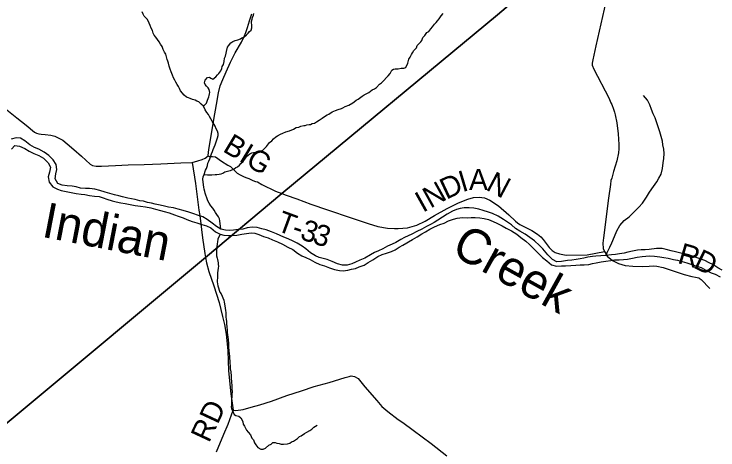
# Model space of a CAD drawing. Extents: x 1310247 to 1664935, y 235267 to 584339.
# Drawn here: x 1479648 to 1489646, y 325432 to 331618 of the extents above; entities that cross this region are included whole.
import ezdxf

# ---------------------------------------------------------------- set-up
doc = ezdxf.new("R2010")
doc.units = 0
for name, color, linetype in [('GM_X_County_Road', 7, 'Continuous'), ('GM_X_County_Road_Text', 7, 'Continuous'), ('GM_X_Minor_River', 7, 'Continuous'), ('GM_X_Minor_River_Text', 7, 'Continuous'), ('GM_X_State_Route', 7, 'Continuous'), ('GM_X_Township', 7, 'Continuous'), ('GM_X_Township_Road', 7, 'Continuous'), ('GM_X_Township_Road_Text', 7, 'Continuous')]:
    doc.layers.add(name, color=color, linetype=linetype)

msp = doc.modelspace()

# ---------------------------------------------------------------- linework, layer by layer
at = {"layer": 'GM_X_County_Road'}
msp.add_lwpolyline([(1482522.2, 325406.6), (1482626.7, 325657.6), (1482690.4, 325798.4), (1482760, 325997.8)], dxfattribs=at)
at = {"layer": 'GM_X_Minor_River'}
for points in [[(1482586.7, 328565.7), (1482572.6, 328684.4), (1482567.1, 328712.6), (1482551.5, 328738.9), (1482528.1, 328773.5), (1482510.5, 328799.8), (1482491.1, 328834.3), (1482469.5, 328862.8), (1482442.1, 328897.3), (1482416.7, 328933.9), (1482401.2, 328968.3), (1482385.9, 329008.7), (1482370.5, 329049.1), (1482361, 329075.3), (1482355.4, 329101.5), (1482349.9, 329131.7), (1482342.4, 329161.9), (1482337, 329196.1), (1482328.2, 329272.5), (1482332.8, 329306.6), (1482347.4, 329340.4), (1482368.4, 329400.3), (1482378.9, 329428.2), (1482393.5, 329468.1), (1482402.1, 329500), (1482412.6, 329530), (1482427.2, 329565.8), (1482441.9, 329607.7), (1482450.4, 329633.7), (1482466.9, 329667.5), (1482475.4, 329695.5), (1482490, 329727.3), (1482502.5, 329761.2), (1482538.3, 329863), (1482544.8, 329895), (1482547.3, 329923), (1482535.8, 329955.3), (1482518.4, 329989.7), (1482503, 330026.1), (1482460.1, 330099.1), (1482444.7, 330131.4), (1482425.2, 330163.9), (1482409.7, 330192.2), (1482388.1, 330222.7), (1482362.8, 330261.3), (1482339.6, 330309.8), (1482306, 330338.5), (1482270.5, 330371.2), (1482244.7, 330383.7), (1482218.9, 330394.1), (1482183, 330406.8), (1482149.3, 330421.4), (1482123.4, 330427.9), (1482095.5, 330440.4), (1482062, 330467), (1482011, 330530.1), (1481995.5, 330560.5), (1481983.9, 330588.8), (1481966.4, 330619.2), (1481944.9, 330649.6), (1481931.4, 330678), (1481911.9, 330712.4), (1481898.6, 330752.8), (1481879.3, 330797.3), (1481864, 330837.7), (1481852.6, 330878), (1481841.3, 330920.3), (1481829.8, 330948.6), (1481822.2, 330974.8), (1481803.5, 331051.4), (1481785.9, 331077.8), (1481764.6, 331116.3), (1481749.2, 331156.7), (1481727.8, 331191.1), (1481708.3, 331223.6), (1481686.9, 331258.1), (1481661.3, 331288.6), (1481639.9, 331321.1), (1481624.3, 331349.4), (1481612.9, 331385.7), (1481595.5, 331418.1), (1481582, 331454.5), (1481564.6, 331488.9), (1481557, 331515.1), (1481539.6, 331547.5), (1481494.2, 331586.4), (1481482.7, 331616.7), (1481469.2, 331649.1)], [(1482339.6, 330309.8), (1482379.4, 330351.9), (1482396.3, 330395.9), (1482413.2, 330441.8), (1482417.6, 330463.8), (1482422, 330483.9), (1482428.4, 330505.9), (1482417.1, 330546.2), (1482405.5, 330572.6), (1482381.7, 330593.1), (1482364.1, 330617.5), (1482354.5, 330641.8), (1482361.2, 330681.9), (1482394.1, 330719.5), (1482424.2, 330721), (1482444.1, 330708.6), (1482472, 330696), (1482514.8, 330729.5), (1482535.4, 330757.2), (1482557.9, 330777), (1482582.7, 330812.7), (1482597.3, 330846.6), (1482603.8, 330872.6), (1482622.4, 330900.5), (1482633.3, 330944.5), (1482638.2, 330992.6), (1482650.7, 331020.6), (1482659.6, 331064.6), (1482664, 331088.7), (1482681.1, 331146.6), (1482695.6, 331168.5), (1482728.5, 331212.2), (1482757, 331227.8), (1482789.4, 331241.3), (1482827.8, 331254.7), (1482862.2, 331268.1), (1482882.5, 331281.9), (1482910.9, 331291.4), (1482947.6, 331325), (1482972.2, 331346.6), (1482992.7, 331372.4), (1483013.2, 331392.1), (1483023.8, 331422.1), (1483024.2, 331444.2), (1483024.6, 331466.3), (1483019, 331492.5), (1483021.4, 331514.6), (1483028, 331546.6), (1483036.5, 331568.6), (1483047.1, 331600.6), (1483055.6, 331624.6)], [(1485426, 331223.7), (1485440.4, 331243.6), (1485453.2, 331283.5), (1485483.9, 331313.1), (1485508.7, 331354.9), (1485539.2, 331372.5), (1485568, 331408.2), (1485592.6, 331437.9), (1485621.4, 331473.5), (1485644, 331497.3), (1485660.5, 331523.1), (1485685.2, 331552.8), (1485714.1, 331594.5), (1485742.7, 331624.2)], [(1482347.4, 329340.4), (1482397.2, 329334.6), (1482425.3, 329334.1), (1482457.5, 329335.6), (1482505.8, 329338.8), (1482528, 329342.4), (1482562.3, 329347.9), (1482588.4, 329351.4), (1482614.7, 329359), (1482641.2, 329376.6), (1482697.7, 329391.8), (1482719.9, 329399.4), (1482774.6, 329422.6), (1482797, 329438.3), (1482819.3, 329448), (1482852, 329475.5), (1482866.4, 329495.4), (1482903.1, 329526.9), (1482934.1, 329570.6), (1482948.6, 329594.5), (1482995.5, 329633.8), (1483025.9, 329649.4), (1483050.2, 329655), (1483082.3, 329656.5), (1483118.7, 329663.9), (1483157.1, 329675.3), (1483181.3, 329684.9), (1483203.9, 329710.6), (1483232.5, 329736.3), (1483273.8, 329793.8), (1483308.3, 329817.4), (1483335, 329845), (1483363.7, 329876.7), (1483388, 329888.3), (1483430.6, 329911.7), (1483467.1, 329927.2), (1483507.7, 329948.6), (1483562.2, 329961.7), (1483618.9, 329984.8), (1483655.4, 330006.3), (1483693.8, 330013.7), (1483720.1, 330027.3), (1483762.5, 330034.6), (1483782.6, 330038.3), (1483806.9, 330045.9), (1483839.1, 330049.4), (1483859.3, 330053), (1483883.6, 330062.7), (1483915.9, 330070.2), (1483942.3, 330089.8), (1483983, 330113.2), (1484025.6, 330138.6), (1484072.5, 330172), (1484092.8, 330185.7), (1484117.2, 330199.3), (1484166, 330230.6), (1484188.3, 330242.3), (1484214.6, 330249.9), (1484253, 330263.3), (1484299.5, 330278.6), (1484319.7, 330286.3), (1484350.2, 330305.8), (1484404.8, 330325), (1484457.7, 330356.2), (1484480, 330371.9), (1484506.6, 330395.6), (1484537, 330409.1), (1484573.7, 330436.6), (1484594.1, 330452.3), (1484618.6, 330474), (1484649, 330487.6), (1484685.5, 330507), (1484734.4, 330544.4), (1484766.8, 330557.9), (1484795.3, 330577.5), (1484836.3, 330625), (1484868.9, 330644.5), (1484899.5, 330674.1), (1484936.5, 330715.7), (1484963.1, 330743.4), (1484987.8, 330775.1), (1485006.3, 330800.9), (1485012.7, 330820.9), (1485039.1, 330834.5), (1485061.3, 330842.2), (1485103.5, 330841.4), (1485145.9, 330848.7), (1485184.1, 330852.1), (1485214.4, 330861.6), (1485239.6, 330919.5), (1485250.3, 330957.5), (1485254.7, 330977.5), (1485273.4, 331007.3), (1485294.1, 331043.1), (1485308.6, 331067), (1485325.3, 331100.9), (1485345.7, 331118.6), (1485362.1, 331138.4), (1485372.8, 331174.4), (1485395.4, 331198.1), (1485426, 331223.7)], [(1488051.8, 328189.9), (1488070.6, 328235.8), (1488109.8, 328309.5), (1488138.8, 328371.2), (1488178.3, 328461), (1488209.6, 328540.8), (1488252.9, 328618.4), (1488314.1, 328687.7), (1488383.1, 328740.8), (1488521.5, 328875.2), (1488572.5, 328932.6), (1488632, 329020), (1488675.2, 329089.6), (1488730.6, 329169.1), (1488777.7, 329238.6), (1488808.6, 329290.3), (1488837.5, 329346.1), (1488856.8, 329424.1), (1488866, 329504.3), (1488877.1, 329570.4), (1488880.2, 329640.6), (1488877.1, 329702.9), (1488863.9, 329761.3), (1488856.7, 329813.7), (1488839.7, 329880.2), (1488818.6, 329944.8), (1488791.9, 330031.6), (1488772.7, 330088.1), (1488755.5, 330146.6), (1488724.3, 330203.3), (1488701.1, 330262), (1488680.1, 330330.6), (1488645, 330395.4), (1488589.9, 330464.5)], [(1480270.3, 329212.5), (1480233.1, 329277.3), (1480240.3, 329349.5), (1480255.3, 329413.5), (1480246.3, 329481.9), (1480205.2, 329548.8), (1480140, 329610.1), (1480074.5, 329659.3), (1480001, 329702.6), (1479937.2, 329725.7), (1479869.5, 329760.9), (1479802.2, 329820.2), (1479736.6, 329855.4), (1479676.5, 329860.3), (1479606.1, 329843.4)], [(1479609.9, 329700.7), (1479660.8, 329752.1), (1479726.9, 329745.1), (1479798.6, 329711.8), (1479860.1, 329672.7), (1479927.9, 329641.5), (1479999.6, 329612.3), (1480067.2, 329573.1), (1480132.4, 329507.8), (1480165.5, 329443), (1480152.4, 329372.9), (1480133.3, 329307), (1480148.2, 329232.4), (1480199.4, 329167.4), (1480265, 329132.2), (1480318.9, 329115.3), (1480388.8, 329098.1), (1480460.8, 329085)], [(1486772.2, 328575.8), (1486712.9, 328626.9), (1486597.7, 328701.1), (1486522.2, 328748.5), (1486442.5, 328785.9), (1486384.7, 328804.9), (1486312.8, 328828.1), (1486249, 328847.2), (1486179, 328862.4), (1486110.9, 328869.5), (1486042.7, 328868.5), (1485984.4, 328859.4), (1485930.1, 328846.2), (1485873.5, 328821), (1485800.7, 328778), (1485667, 328691.8), (1485614.4, 328658.5), (1485561.8, 328633.2), (1485507.2, 328604), (1485438.5, 328564.9), (1485369.7, 328529.8), (1485297, 328494.8), (1485244.5, 328469.5), (1485194, 328446.3), (1485141.4, 328419), (1485070.6, 328375.9), (1485018.1, 328352.6), (1484953.5, 328323.5), (1484886.7, 328284.4), (1484826.2, 328259.3), (1484767.6, 328236.1), (1484713, 328202.8), (1484632, 328153.9), (1484561.4, 328126.9), (1484498.8, 328097.8), (1484446.3, 328072.5), (1484377.8, 328055.5), (1484311.6, 328052.6), (1484239.7, 328073.8), (1484168, 328105), (1484094.2, 328132.3), (1484038.3, 328149.2), (1483982.4, 328164.2), (1483928.6, 328185.1), (1483857.1, 328230.4), (1483791.8, 328287.7), (1483740.2, 328324.6), (1483666.6, 328366), (1483612.9, 328394.9), (1483543.2, 328426.1), (1483479.4, 328449.2), (1483427.6, 328474.1), (1483373.9, 328499.1), (1483306.1, 328528.3), (1483230.3, 328555.6), (1483168.4, 328568.6), (1483102.5, 328587.7), (1483030.4, 328594.8), (1482960.1, 328585.9), (1482895.6, 328566.8), (1482829.3, 328559.9), (1482763, 328550.9), (1482706.8, 328547.7), (1482652.7, 328548.6), (1482586.7, 328565.7), (1482521.1, 328600.8), (1482459.7, 328652), (1482392.3, 328701.3), (1482330.7, 328738.4), (1482266.8, 328759.5), (1482185, 328786.9), (1482129.1, 328805.8), (1482049.3, 328831.1), (1481977.4, 328850.4), (1481911.5, 328867.5), (1481843.5, 328878.6), (1481783.5, 328889.5), (1481723.5, 328904.5), (1481653.6, 328919.7), (1481601.6, 328932.5), (1481541.7, 328945.5), (1481485.7, 328960.5), (1481435.7, 328969.3), (1481367.8, 328984.4), (1481315.8, 328995.3), (1481261.8, 329006.2), (1481189.9, 329023.3), (1481133.9, 329036.3), (1481072, 329053.3), (1481006.1, 329072.4), (1480940.2, 329089.5), (1480866.4, 329112.8), (1480792.5, 329134), (1480718.4, 329141.2), (1480664.3, 329142), (1480592.2, 329149.2), (1480528.3, 329166.2), (1480472.2, 329175.1), (1480402.1, 329180.3), (1480332, 329187.4), (1480270.3, 329212.5)], [(1480460.8, 329085), (1480530.8, 329071.8), (1480598.9, 329060.7), (1480650.9, 329055.9), (1480720.9, 329042.7), (1480789, 329033.6), (1480855, 329026.6), (1480913, 329011.6), (1480966.8, 328992.7), (1481040.6, 328967.5), (1481098.6, 328952.5), (1481164.5, 328937.4), (1481224.5, 328928.4), (1481294.5, 328913.3), (1481368.5, 328902.1), (1481444.6, 328892.8), (1481512.6, 328881.7), (1481588.6, 328866.5), (1481658.5, 328847.3), (1481728.4, 328828.1), (1481780.3, 328815.3), (1481852.2, 328796.1), (1481926.1, 328770.8), (1481979.9, 328749.9), (1482049.7, 328724.7), (1482101.5, 328701.8), (1482177.3, 328674.5), (1482245.1, 328653.4), (1482315, 328632.2), (1482380.9, 328613.1), (1482440.6, 328582), (1482509.9, 328526.7), (1482575.6, 328495.6), (1482629.6, 328480.7), (1482687.6, 328473.7), (1482741.8, 328474.9), (1482810.1, 328481.8), (1482884.4, 328492.7), (1482948.8, 328505.8), (1483017.1, 328512.7), (1483069.2, 328507.9), (1483123, 328489), (1483192.8, 328461.8), (1483258.7, 328440.6), (1483316.4, 328415.6), (1483390.2, 328384.4), (1483461.8, 328351.1), (1483537.5, 328311.8), (1483607.1, 328274.5), (1483674.5, 328225.3), (1483736.1, 328188.1), (1483789.9, 328163.2), (1483853.6, 328134.1), (1483921.3, 328098.9), (1483988.9, 328065.7), (1484056.8, 328042.5), (1484128.6, 328017.3), (1484198.4, 327992.1), (1484268.3, 327976.9), (1484320.4, 327972.1), (1484386.7, 327981.1), (1484439.1, 327996.3), (1484495.4, 328005.5), (1484547.9, 328028.7), (1484622.5, 328055.7), (1484679.2, 328090.9), (1484746, 328130), (1484812.8, 328175.2), (1484877.5, 328204.3), (1484935.9, 328223.4), (1485008.5, 328250.4), (1485061, 328273.6), (1485115.7, 328308.9), (1485168.3, 328338.2), (1485305.9, 328420.4), (1485372.6, 328455.5), (1485439.4, 328496.6), (1485490, 328527.9), (1485554.8, 328563), (1485621.5, 328598.1), (1485696.2, 328631.1), (1485754.7, 328652.2), (1485819.3, 328681.3), (1485887.8, 328706.3), (1485940.2, 328721.6), (1486016.6, 328730.4), (1486086.7, 328727.3), (1486142.9, 328728.4), (1486197, 328729.5), (1486263.2, 328726.5), (1486323.2, 328717.5), (1486387.1, 328700.4), (1486452.9, 328673.2), (1486506.6, 328648.3), (1486580.3, 328611), (1486639.9, 328577.9), (1486713.5, 328540.6), (1486787.1, 328495.2), (1486844.5, 328448.1), (1486915.9, 328394.8), (1486967.3, 328349.8)], [(1489707.2, 327984.8), (1489643.5, 328017.9), (1489574, 328061.2), (1489522.2, 328088.1), (1489460.5, 328119.2), (1489392.7, 328144.4), (1489336.9, 328163.3), (1489285, 328182.2), (1489231.1, 328199.2), (1489177.2, 328214.1), (1489117.2, 328225.1), (1489045.3, 328242.3), (1488979.4, 328259.4), (1488909.5, 328278.6), (1488851.5, 328289.6), (1488775.3, 328288.8), (1488666.8, 328278.5), (1488614.6, 328273.3), (1488554.4, 328270.2), (1488504.2, 328265), (1488433.8, 328254.1), (1488367.4, 328239.1), (1488313.1, 328225.9), (1488246.7, 328214.9), (1488192.4, 328205.7), (1488134.2, 328198.6), (1488051.8, 328189.9), (1487983.6, 328184.9), (1487913.3, 328180), (1487863.1, 328174.8), (1487798.8, 328165.8), (1487742.4, 328154.6), (1487688.1, 328143.5), (1487633.8, 328134.3), (1487569.5, 328125.3), (1487511.3, 328120.2), (1487424.8, 328105.5), (1487356.6, 328100.6), (1487294.9, 328133.7), (1487229.8, 328203), (1487158.9, 328284.5), (1487113.5, 328335.4), (1487042.3, 328398.8), (1486974.8, 328446), (1486905.4, 328495.3), (1486831.8, 328534.7), (1486772.2, 328575.8)], [(1482575.6, 328495.6), (1482543.5, 328421.6), (1482538.9, 328387.5), (1482532.3, 328357.5), (1482529.6, 328315.3), (1482522.4, 328251.1), (1482521.2, 328184.8), (1482530.7, 328154.5), (1482536.3, 328132.3), (1482545.5, 328085.9), (1482549.1, 328063.8), (1482552.7, 328039.6), (1482548.2, 328011.5), (1482543.6, 327979.5), (1482539, 327945.3), (1482538.4, 327913.2), (1482536, 327891.1), (1482534.6, 327816.8), (1482536.2, 327790.6), (1482539.7, 327762.4), (1482549.2, 327732.1), (1482560.6, 327697.8), (1482572.2, 327669.4), (1482589.8, 327647), (1482605.3, 327614.6), (1482612.9, 327590.3), (1482628.4, 327555.9), (1482633.9, 327527.7), (1482641.1, 327477.3), (1482644.5, 327443.1), (1482649.9, 327412.8), (1482653.4, 327382.6), (1482655, 327358.5), (1482656.3, 327322.3), (1482661.7, 327284), (1482665.3, 327259.8), (1482666.7, 327229.6), (1482671.7, 327171.3), (1482673.2, 327143.1), (1482676.5, 327100.8), (1482677.9, 327066.6), (1482683.3, 327032.4), (1482686.7, 327000.1), (1482690.3, 326978), (1482691.9, 326955.8), (1482693.5, 326931.7), (1482694.8, 326893.5), (1482699.9, 326839.1), (1482703.1, 326796.9), (1482706.6, 326766.7), (1482707.9, 326726.4), (1482711.4, 326700.2), (1482712.8, 326666), (1482716.1, 326621.8), (1482719.4, 326581.5), (1482724.6, 326539.2), (1482729.6, 326478.8), (1482731.2, 326456.7), (1482734.1, 326396.4), (1482741.1, 326340), (1482742.5, 326303.8), (1482743.5, 326249.5), (1482743, 326221.3), (1482740.2, 326179.2), (1482735.8, 326155.1), (1482734.3, 326070.7), (1482731.7, 326042.6), (1482735.4, 326020.5), (1482760.5, 325965.8), (1482776, 325933.3), (1482799.9, 325920.9), (1482839.9, 325912.1), (1482869.6, 325885.5), (1482889.1, 325853), (1482896.8, 325830.8), (1482904.2, 325798.5), (1482921.8, 325770), (1482948.9, 325711.3), (1482974.5, 325684.7), (1483004, 325648), (1483027.2, 325599.4), (1483046.9, 325577), (1483064.3, 325534.4), (1483083.8, 325501.9), (1483111.3, 325465.3), (1483155.1, 325442.4), (1483187.2, 325443.9), (1483219.6, 325457.4), (1483264.6, 325500.8), (1483301.1, 325514.3), (1483325.6, 325536), (1483357.7, 325535.4), (1483381.7, 325529), (1483411.7, 325520.4), (1483441.7, 325513.9), (1483475.9, 325513.3), (1483530.3, 325518.4), (1483562.6, 325527.8), (1483589, 325545.5), (1483615.3, 325555.1), (1483672.3, 325592.3)], [(1486967.3, 328349.8), (1487036.5, 328282.4), (1487099.6, 328213.1), (1487153, 328164.1), (1487214.4, 328114.9), (1487281.7, 328057.6), (1487351.6, 328038.4), (1487421.9, 328043.3), (1487482.1, 328046.4), (1487558.4, 328051.2), (1487626.6, 328054.1), (1487690.8, 328057.1), (1487745, 328060.2), (1487813.3, 328065.2), (1487863.6, 328076.4), (1487915.9, 328087.6), (1487986.3, 328102.6), (1488052.6, 328111.5), (1488123, 328120.5), (1488177.2, 328129.6), (1488241.4, 328130.6), (1488305.6, 328133.6), (1488361.9, 328140.8), (1488430.3, 328153.7), (1488500.7, 328168.7), (1488571, 328177.6), (1488623.2, 328182.8), (1488677.4, 328185.9), (1488745.6, 328182.8), (1488819.6, 328173.6), (1488877.6, 328162.6), (1488939.6, 328151.6), (1489015.6, 328134.3), (1489071.6, 328123.4), (1489139.5, 328106.2), (1489205.4, 328089.1), (1489275.2, 328063.9), (1489341, 328040.8), (1489406.9, 328019.7), (1489472.5, 327982.5), (1489552.1, 327945), (1489606, 327924.1), (1489679.7, 327890.8)], [(1486967.3, 328349.8), (1487036.5, 328282.4), (1487099.6, 328213.1), (1487153, 328164.1), (1487214.4, 328114.9), (1487281.7, 328057.6), (1487351.6, 328038.4), (1487421.9, 328043.3), (1487482.1, 328046.4), (1487558.4, 328051.2), (1487626.6, 328054.1), (1487690.8, 328057.1), (1487745, 328060.2), (1487813.3, 328065.2), (1487863.6, 328076.4), (1487915.9, 328087.6), (1487986.3, 328102.6), (1488052.6, 328111.5), (1488123, 328120.5), (1488177.2, 328129.6), (1488241.4, 328130.6), (1488305.6, 328133.6), (1488361.9, 328140.8), (1488430.3, 328153.7), (1488500.7, 328168.7), (1488571, 328177.6), (1488623.2, 328182.8), (1488677.4, 328185.9), (1488745.6, 328182.8), (1488819.6, 328173.6), (1488877.6, 328162.6), (1488939.6, 328151.6), (1489015.6, 328134.3), (1489071.6, 328123.4), (1489139.5, 328106.2), (1489205.4, 328089.1), (1489275.2, 328063.9), (1489341, 328040.8), (1489406.9, 328019.7), (1489472.5, 327982.5), (1489552.1, 327945), (1489606, 327924.1), (1489679.7, 327890.8)], [(1483672.3, 325592.3), (1483702.9, 325619.9), (1483725.2, 325629.6), (1483774.1, 325664.9), (1483806.6, 325682.4), (1483851.2, 325705.8), (1483875.7, 325727.5), (1483904.3, 325753.1), (1483928.7, 325766.8), (1483953.1, 325782.4)]]:
    msp.add_lwpolyline(points, dxfattribs=at)
at = {"layer": 'GM_X_State_Route'}
for points in [[(1482179.5, 329512.9), (1482260, 329532.7), (1482318.3, 329552.8), (1482363.5, 329573.6), (1482406.4, 329608), (1482410.5, 329658), (1482418.9, 329723.9), (1482446.4, 329892.1), (1482485.3, 330120.8), (1482521.8, 330334.4), (1482552.3, 330501.7), (1482574.8, 330597.5), (1482611, 330689.4), (1482660.7, 330800.1), (1482723.6, 330933.6), (1482790.6, 331068.9), (1482879.2, 331218.5), (1482916.9, 331298.2), (1482939.7, 331358.6), (1482962.4, 331426.2), (1482990.5, 331520.8), (1483024.7, 331620.2)], [(1479523.2, 330276.4), (1479688.1, 330145.5), (1479821.5, 330039.5), (1479939.3, 329943.9), (1479967, 329929.1), (1479998.6, 329916.2), (1480034.7, 329915.3), (1480090.6, 329909.7), (1480170.6, 329901.5), (1480228.2, 329883.9), (1480275.7, 329862.6), (1480338.9, 329826.7), (1480401.7, 329776.8), (1480495.8, 329698), (1480607.5, 329600.6), (1480730.7, 329486.9), (1480762.3, 329467.9), (1480814.2, 329458.5), (1480888.3, 329460.5), (1481086.8, 329467.2), (1481267.4, 329476.4), (1481496, 329484.2), (1481734.6, 329493.9), (1482017.4, 329504.3), (1482179.5, 329512.9)], [(1482179.5, 329512.9), (1482225.7, 329214.6), (1482274.5, 328836.3)], [(1482274.5, 328836.3), (1482284.2, 328760.7), (1482325.8, 328440.7), (1482355, 328220.8), (1482366.3, 328165.1), (1482382.4, 328084.9), (1482415.4, 327965), (1482486.8, 327760.9), (1482558.9, 327525.2), (1482609.9, 327323.2), (1482626.2, 327250.5)], [(1482626.2, 327250.5), (1482634.4, 327213.7), (1482658.9, 327073.1), (1482683.5, 326844.7), (1482691.8, 326554.7), (1482727.8, 326225.6), (1482760, 325997.8), (1482797.7, 325992.4), (1482899.6, 326003.7), (1483014.8, 326038.7), (1483138.4, 326073.6), (1483304.5, 326123.6), (1483520.1, 326203), (1483732.1, 326270.8), (1483908.5, 326331.3), (1484123.9, 326387.4), (1484350.1, 326457.5), (1484405.3, 326472.2), (1484437.1, 326481.3), (1484485.2, 326473.8), (1484535.3, 326445.4), (1484630.6, 326327.5), (1484798.6, 326132.1), (1484873.1, 326048.1), (1484958.1, 325977.3), (1485102.5, 325865), (1485167.6, 325819.7), (1485315.8, 325712.1), (1485571.6, 325522.4), (1485795.3, 325347.8)]]:
    msp.add_lwpolyline(points, dxfattribs=at)
at = {"layer": 'GM_X_Township'}
for points in [[(1474902.6, 317724.2), (1475415.4, 321906.2), (1475424.8, 322383.7), (1477153.5, 323824.7), (1482366.2, 328165.1), (1483452.9, 329069.8), (1486515.6, 331606), (1487825, 332723.4), (1489150.3, 333806.3), (1492086.9, 336205.7), (1493858.3, 337680), (1493981.8, 337782.7), (1494191.9, 337957.6), (1499473.1, 342306)], [(1499473.1, 342306), (1494191.9, 337957.6), (1493981.8, 337782.7), (1493858.3, 337680), (1492086.9, 336205.7), (1489150.3, 333806.3), (1487825, 332723.4), (1486515.6, 331606), (1483452.9, 329069.8), (1482366.2, 328165.1), (1477153.5, 323824.7)]]:
    msp.add_lwpolyline(points, dxfattribs=at)
at = {"layer": 'GM_X_Township_Road'}
for points in [[(1487878.3, 332693.4), (1488038.2, 332603.2), (1488148.3, 332541.2), (1488173.8, 332522.6), (1488181.3, 332502.3), (1488174, 332450.4), (1488127.5, 332124.7), (1488075.7, 331899.4), (1487913.8, 331168.2)], [(1487913.8, 331168.2), (1487869.5, 330968.2), (1487860.2, 330920.3), (1487859.6, 330894.2), (1487882.1, 330837.5), (1488095.7, 330429), (1488126.4, 330360.3), (1488137.3, 330335.7), (1488163.6, 330266.9), (1488176.6, 330226.4), (1488187.5, 330186.1), (1488210.6, 330073.2), (1488228.7, 329920.3), (1488238.8, 329767.6), (1488237.2, 329707.5), (1488231.6, 329647.5), (1488210.7, 329533.8), (1488164.7, 329382.5), (1488136.4, 329291), (1488123.5, 329257.2), (1488118.1, 329201.2), (1488093, 329007.3), (1488018.4, 328443.7), (1488010.4, 328365.7), (1488016.4, 328289.3), (1488033.3, 328246.8)], [(1482406.4, 329608), (1482424.9, 329598.2), (1482465.6, 329596.4), (1482507.5, 329590.4), (1482595.7, 329532.2)], [(1482595.7, 329532.2), (1482683.2, 329474.5), (1482720.7, 329453.5), (1482744.2, 329432.9), (1482785.2, 329391.7), (1482814.4, 329360.9), (1482861.2, 329334.2), (1482906.1, 329312.7), (1482939.7, 329299.2)], [(1482939.7, 329299.2), (1482981, 329282.7), (1483037.8, 329255.1), (1483075.5, 329242.1), (1483105.4, 329235.3), (1483168.5, 329199.6), (1483362.1, 329102.5), (1483452.9, 329069.8), (1483514.4, 329047.7)], [(1483514.4, 329047.7), (1483662.4, 328994.3)], [(1483662.4, 328994.3), (1483862.4, 328922.3), (1484097.8, 328837.4), (1484435.2, 328726.7), (1484679.3, 328646.3), (1484814.3, 328604.8), (1484949.8, 328581.4), (1485053.8, 328576.1), (1485105.7, 328573.4), (1485238.1, 328586.2), (1485367.1, 328621), (1485488.7, 328680.1), (1485620.9, 328759), (1485801.5, 328856.7), (1485961.8, 328940.9), (1486093.2, 328991.7), (1486175.8, 329013.7), (1486256, 329017.7), (1486331.8, 329007.7), (1486405, 328975.8), (1486527, 328896.5), (1486673.8, 328766.5), (1486771.6, 328679.8), (1486797.1, 328657.1), (1486832.5, 328632.1), (1487002.3, 328545.6), (1487085.1, 328495.4), (1487130.2, 328458.2), (1487165.1, 328417.2), (1487246.3, 328306.8), (1487293.2, 328261.5), (1487334.6, 328234.4), (1487396.1, 328214.8), (1487489.7, 328196.4), (1487786.1, 328202.9), (1488033.3, 328246.8)], [(1488033.3, 328246.8), (1488066.4, 328195.1)], [(1488066.4, 328195.1), (1488073.8, 328183.6), (1488148.2, 328121.6), (1488159, 328115.8)], [(1488159, 328115.8), (1488231.1, 328077.3), (1488328.5, 328050.8), (1488438.3, 328038), (1488578.3, 328034.5), (1488670.5, 328042.2), (1488730.6, 328044.7), (1488776.5, 328039.5), (1488868.1, 328019.1), (1489167.8, 327921.3), (1489273.1, 327892.6), (1489328.9, 327885.1), (1489372.7, 327874), (1489377.1, 327870.9), (1489408, 327849), (1489532.8, 327721.6)]]:
    msp.add_lwpolyline(points, dxfattribs=at)

# ---------------------------------------------------------------- texts
at = {"layer": 'GM_X_County_Road_Text'}
msp.add_text('RD', height=300, rotation=64.9835, dxfattribs=at).set_placement((1482416.8, 325521.1))
at = {"layer": 'GM_X_Minor_River_Text'}
for s, height, rotation, p in [('Indian', 500, 348.99741, (1480025.2, 328459.8)), ('Creek', 500.08, 330.9799, (1485838, 328219.4))]:
    msp.add_text(s, height=height, rotation=rotation, dxfattribs=at).set_placement(p)
at = {"layer": 'GM_X_Township_Road_Text'}
for s, rotation, p in [('BIG', 328.96744, (1482597.9, 329677.5)), ('I', 16.58336, (1486014.8, 329088.6)), ('A', 0.03278, (1486110.3, 329120.5)), ('N', 332.09412, (1486337.1, 329129.8)), ('N', 29.08114, (1485561, 328854.9)), ('D', 25.12473, (1485786.8, 328980.7)), ('I', 29.19828, (1485453.6, 328794.9)), ('T', 339.82668, (1483359.7, 328551.1)), ('3', 341.3074, (1483694.5, 328430)), ('3', 341.94985, (1483873.1, 328369.6)), ('-', 340.58696, (1483574.5, 328472.3)), ('R', 343.59945, (1489059.5, 328088.1)), ('D', 334.05076, (1489283.6, 328023.3))]:
    msp.add_text(s, height=300, rotation=rotation, dxfattribs=at).set_placement(p)

doc.saveas('drawing.dxf')
